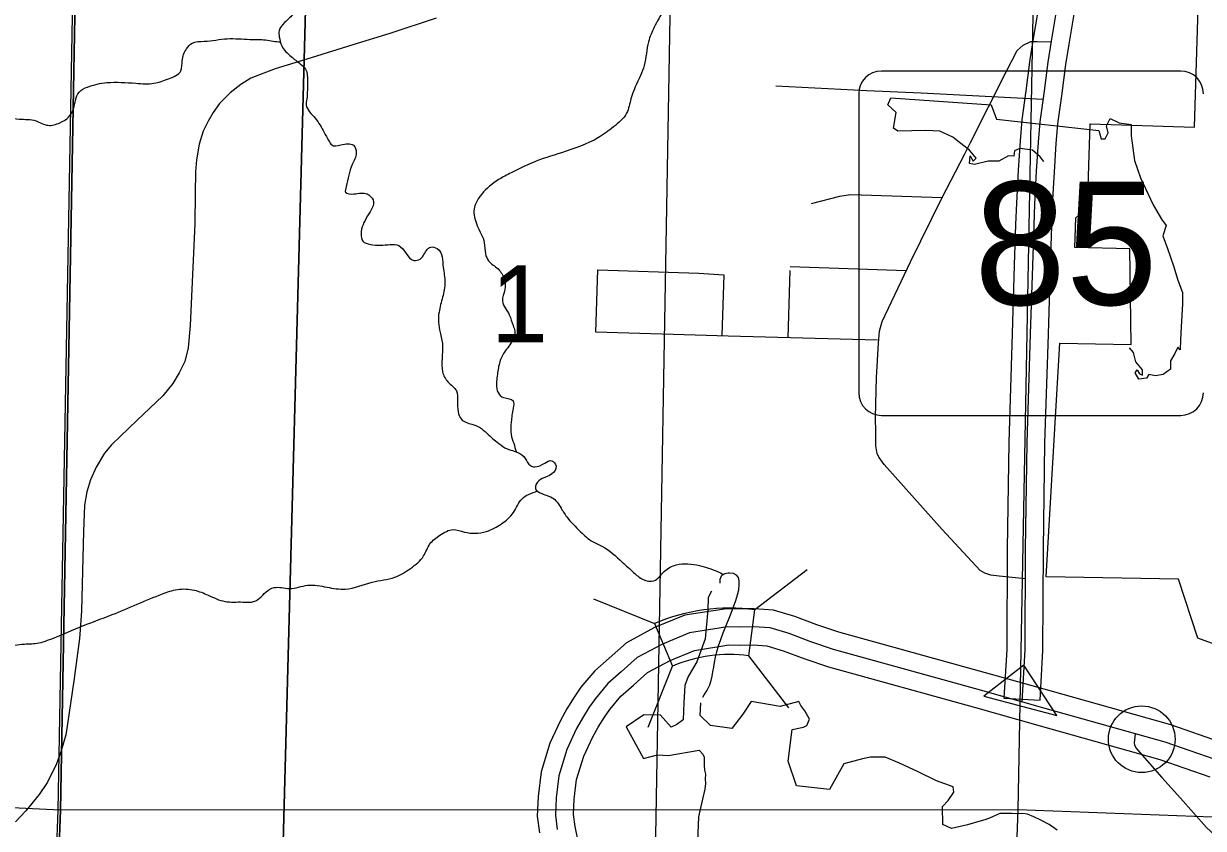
# Model space of a CAD drawing. Extents: x 1219626 to 1426462, y 456797 to 752399.
# Drawn here: x 1335300 to 1341804, y 558376 to 562817 of the extents above; entities that cross this region are included whole.
import ezdxf

# ---------------------------------------------------------------- set-up
doc = ezdxf.new("R2010")
doc.units = 0
for name, color, linetype in [('Bridges', 7, 'Continuous'), ('Cities Incorporated Area', 7, 'Continuous'), ('City Streets', 7, 'Continuous'), ('County Routes Highway Center Lines', 7, 'Continuous'), ('Lakes and Ponds', 7, 'Continuous'), ('Local Roads Paved', 7, 'Continuous'), ('Masks', 7, 'Continuous'), ('Narrow River Creek and Branch and Slough', 7, 'Continuous'), ('Quad Borders', 7, 'Continuous'), ('Roadshilelds State Highways', 7, 'Continuous'), ('Section Lines', 7, 'Continuous'), ('Section Numbers', 7, 'Continuous'), ('State Route Divided Highway Outline and Fill', 7, 'Continuous'), ('State Routes Highway Center Lines', 7, 'Continuous'), ('Town Centers', 7, 'Continuous')]:
    doc.layers.add(name, color=color, linetype=linetype)

msp = doc.modelspace()

# ---------------------------------------------------------------- linework, layer by layer
at = {"layer": 'Bridges'}
for p, q in [((1339619.3, 559802.2), (1339331.7, 559582.3)), ((1338441.4, 559642.3), (1338777.2, 559507)), ((1339297.9, 559328.5), (1339331.7, 559582.3)), ((1338777.2, 559507), (1338877.5, 559271.5)), ((1338742.3, 558935.7), (1338877.5, 559271.5)), ((1339517.7, 559041), (1339297.5, 559329))]:
    msp.add_line(p, q, dxfattribs=at)
for radius, start in [(1058.1, 82.39651), (802.1, 82.3965)]:
    msp.add_arc((1339191.7, 558533.5), radius, start, 113.0623, dxfattribs=at)
at = {"layer": 'Cities Incorporated Area'}
for p, q in [((1335502.8, 558477.2), (1335600, 563855.2)), ((1336878.8, 563829.6), (1336698, 557067.3)), ((1336698.5, 557067.8), (1336878.8, 563829.6)), ((1335325.9, 553216.6), (1335502.8, 558477.2))]:
    msp.add_line(p, q, dxfattribs=at)
at = {"layer": 'City Streets'}
for p, q in [((1339523.3, 561453.5), (1339512.6, 561083.8)), ((1340165, 561452), (1339526.7, 561474))]:
    msp.add_line(p, q, dxfattribs=at)
for points in [[(1340919, 562397.1), (1340247.7, 562431.9), (1339947.7, 562446.4), (1339447.4, 562471.1)], [(1340007.3, 561070), (1339183.2, 561093), (1338453.7, 561114.3), (1338465.6, 561458.7), (1339023, 561439.1), (1339161.1, 561430.5), (1339148.3, 561095.6)]]:
    msp.add_lwpolyline(points, dxfattribs=at)
at = {"layer": 'County Routes Highway Center Lines'}
msp.add_lwpolyline([(1341427.9, 558898.7), (1341421.7, 558848.5), (1341424.1, 558837.3), (1341432.3, 558820.8), (1341454.6, 558795.1), (1341575.9, 558656.9), (1341678.8, 558543.8), (1341820.4, 558382.3), (1341864.6, 558340.6)], dxfattribs=at)
at = {"layer": 'Lakes and Ponds'}
for points in [[(1339091.4, 559685.1), (1339073.8, 559650.7), (1339071.3, 559581.4), (1339057.4, 559423), (1339012.1, 559295.7), (1338962.9, 559213.8), (1338945.3, 559164.2), (1338940.3, 559071), (1338935.3, 558975.8), (1338900.3, 558949), (1338869, 558935), (1338811, 559000.4), (1338718.8, 559002.5), (1338622.3, 558937.1), (1338717.7, 558762.2), (1338793.8, 558782.6), (1338853.2, 558778), (1339025.1, 558808.9), (1339044.3, 558785.6), (1339051, 558769.7), (1339051.8, 558725.4), (1339054.3, 558697.9), (1339059.3, 558676.2), (1339057.7, 558650.3), (1339058.6, 558624.4), (1339054.8, 558593.7), (1339043.3, 558537.9), (1339020.2, 558440), (1339010.6, 558217.1)], [(1340998.5, 558367.6), (1340953, 558397.4), (1340907.4, 558421.1), (1340868.6, 558441), (1340834.9, 558454.8), (1340807.1, 558458.8), (1340777.4, 558456.8), (1340747.7, 558458.8), (1340682.3, 558458.8), (1340624.8, 558433), (1340599.1, 558423.1), (1340579.3, 558419.1), (1340504, 558395.4), (1340414.8, 558375.5), (1340367.2, 558397.3), (1340365.3, 558496.5), (1340397, 558530.2), (1340428.7, 558575.8), (1340424.5, 558605.8), (1340378.6, 558621.8), (1340333.4, 558639.2), (1340231.9, 558688.9), (1340129.6, 558737.1), (1340049.6, 558769.6), (1339969.2, 558768.7), (1339924.6, 558759.8), (1339822.1, 558733), (1339742.5, 558590.6), (1339561.1, 558612), (1339515.7, 558746.9), (1339537.2, 558922), (1339600.1, 558934.6), (1339617.8, 558944.7), (1339632.9, 558980), (1339606.4, 559025.4), (1339585, 559054.4), (1339573.7, 559075.8), (1339471.2, 559049.8), (1339310.6, 559076.6), (1339265.5, 559006.1), (1339204.9, 558928.5), (1339086.4, 558944.1), (1339028.8, 558999), (1339033, 559069.8)]]:
    msp.add_lwpolyline(points, dxfattribs=at)
msp.add_spline([(1339044.8, 559101.2), (1339072.5, 559146.5), (1339121.6, 559350.4), (1339192.2, 559784.8), (1339157.5, 559777), (1339145.6, 559767.3), (1339137.3, 559729.4)], degree=3, dxfattribs=at)
at = {"layer": 'Local Roads Paved'}
for points in [[(1337574.5, 562846.1), (1337319.3, 562761.9), (1337114.3, 562699), (1336884.7, 562628.4), (1336687.3, 562566.3), (1336552.1, 562515.2), (1336497.6, 562480.4), (1336438.1, 562434.4), (1336380.2, 562376.6), (1336344.5, 562326.4), (1336316.4, 562278.7), (1336289.2, 562222.6), (1336268, 562152), (1336252.6, 562064.8), (1336247.5, 561998.9), (1336245.4, 561879.4), (1336243.3, 561712.6), (1336217.8, 561150.4), (1336207.6, 561027.9), (1336188, 560953), (1336158.2, 560889.2), (1336122.5, 560830.5), (1336067.2, 560763.3), (1335923.4, 560626.4), (1335834.1, 560541.3), (1335784.8, 560492.8), (1335745.7, 560446), (1335699.7, 560369.5), (1335668.3, 560298.9), (1335647.8, 560233.4), (1335635.9, 560160.2), (1335630, 560013.9), (1335618.9, 559577.5), (1335611.3, 559472.1), (1335608.7, 559424.4), (1335578.9, 559203.3), (1335540.7, 558940.4), (1335532.2, 558892.8), (1335507.5, 558805.2), (1335481.1, 558732), (1335430.9, 558631.6), (1335385, 558564.4), (1335311.8, 558473.4), (1335255.7, 558413)], [(1340821.2, 559754.2), (1340678.3, 559768.2), (1340633.1, 559774.2), (1340599, 559785.3), (1340573.4, 559798.9), (1340363.8, 560024.8), (1340043.3, 560383.6), (1340016.1, 560422.8), (1340005.8, 560443.2), (1339997.3, 560486.7), (1339997.3, 560560.8), (1339995.6, 560645.2), (1340002.4, 560864.2), (1340012.7, 561052.6), (1340018.6, 561119.9), (1340032.3, 561173.6), (1340189.1, 561502.5), (1340362.1, 561852.8), (1340488.2, 562097.4), (1340519.7, 562161.3), (1340716.6, 562550.8), (1340778, 562667.6), (1340811.2, 562698.2), (1340852.1, 562717), (1340887.9, 562717.8), (1340963.9, 562715.5)], [(1340363.2, 561855), (1339974.3, 561869), (1339860.1, 561872.4), (1339798.7, 561863), (1339641.9, 561822.1)]]:
    msp.add_lwpolyline(points, dxfattribs=at)
at = {"layer": 'Masks'}
msp.add_lwpolyline([(1340813.9, 559277.2), (1340593.8, 559106.8), (1340996.7, 558998.5)], close=True, dxfattribs=at)
at = {"layer": 'Narrow River Creek and Branch and Slough'}
for points in [[(1339855.3, 565347.5), (1339772.3, 565167.6), (1339748.1, 565108.7), (1339748.1, 565025.7), (1339703.1, 564946.1), (1339651.2, 564845.8), (1339592.5, 564710.8), (1339557.9, 564607), (1339554.4, 564530.9), (1339557.9, 564427.1), (1339526.7, 564285.2), (1339516.4, 564209.1), (1339554.4, 564036.1), (1339575.2, 563911.5), (1339578.6, 563849.2), (1339547.5, 563773.1), (1339474.9, 563731.6), (1339395.3, 563672.7), (1339232.8, 563523.9), (1339132.5, 563402.8), (1339046, 563298.2), (1338976.9, 563149.4), (1338911.2, 563031.7), (1338828.2, 562889.8), (1338776.3, 562796.4), (1338745.2, 562716.8), (1338721, 562585.3), (1338700.2, 562530), (1338648.3, 562402), (1338624.1, 562322.4), (1338551.5, 562246.2), (1338468.5, 562187.4), (1338264.5, 562104.4), (1338105.4, 562049), (1337987.8, 561993.6), (1337918.6, 561955.6), (1337825.3, 561876), (1337811.4, 561857.4), (1337783.8, 561795.1), (1337801, 561701.6), (1337839.1, 561608.2), (1337846, 561545.9), (1337863.3, 561507.9), (1337915.2, 561462.9), (1337949.8, 561407.5), (1337953.2, 561348.7), (1337939.4, 561286.4), (1337977.4, 561210.3), (1337998.2, 561151.5), (1338008.5, 561120.3), (1337991.3, 561061.5), (1337946.3, 560995.8), (1337925.5, 560950.8), (1337911.7, 560881.6), (1337908.3, 560805.4), (1337915.2, 560781.2), (1337946.3, 560753.5), (1337998.2, 560736.2), (1337998.2, 560694.7), (1337987.8, 560618.6), (1337987.8, 560549.4), (1338001.6, 560500.9), (1338015.2, 560455.2)], [(1335840.5, 564610.3), (1335857.3, 564589.8), (1335939.2, 564567.5), (1336005, 564541.1), (1336047.8, 564472), (1336061, 564432.5), (1336100.5, 564399.5), (1336123.5, 564379.8), (1336143.3, 564343.6), (1336153.1, 564317.2), (1336182.7, 564294.2), (1336228.8, 564271.1), (1336253.9, 564259.1), (1336258.4, 564205.3), (1336225.5, 564152.6), (1336218.9, 564099.9), (1336231.4, 564063.5), (1336288.1, 563994.5), (1336370.3, 563984.6), (1336455.9, 563984.6), (1336479.4, 563980.5), (1336475.1, 563908.6), (1336432.9, 563801.4), (1336383.5, 563694.9), (1336409.8, 563625.7), (1336462.5, 563591.6), (1336557.9, 563540.1), (1336607.3, 563500.6), (1336600.7, 563441.3), (1336590.8, 563385.4), (1336584.2, 563319.2), (1336620.4, 563279.7), (1336706, 563246.7), (1336755.4, 563230.3), (1336788.3, 563190.8), (1336791.6, 563134.8), (1336791.6, 563075.5), (1336824.5, 563009.7), (1336833.9, 562989.6), (1336791.6, 562874.7), (1336738.9, 562822), (1336708.5, 562776.7), (1336709.3, 562743), (1336722.5, 562693.6), (1336775.1, 562634.3), (1336824.5, 562594.8), (1336854.1, 562565.1), (1336864, 562499.3), (1336860.7, 562400.5), (1336857.9, 562366.8), (1336906.8, 562295.1), (1336956.1, 562216.1), (1336982.4, 562170), (1336998.9, 562147), (1337048.3, 562147), (1337118.3, 562145.1), (1337133.8, 562104.2), (1337110.8, 562038.3), (1337077.9, 561916.5), (1337074.6, 561886.8), (1337120.7, 561877), (1337193.1, 561877), (1337226, 561844), (1337196.4, 561755.1), (1337160.2, 561656.3), (1337170, 561616.8), (1337211.3, 561598.4), (1337321.4, 561597.1), (1337368.5, 561591.9), (1337451.6, 561510.1), (1337485.5, 561517.1), (1337502.4, 561535.5), (1337543.9, 561583.7), (1337579.9, 561574.9), (1337613, 561471.7), (1337622.9, 561389.4), (1337609.7, 561307.1), (1337589.9, 561224.7), (1337586.7, 561168.8), (1337596.5, 561112.8), (1337609.5, 561042.7), (1337606.4, 560967.9), (1337609.7, 560895.5), (1337639.3, 560839.5), (1337685.4, 560790.1), (1337692, 560737.4), (1337695.3, 560674.9), (1337711.7, 560635.3), (1337770.9, 560605.7), (1337813.7, 560589.2), (1337853.2, 560556.3)], [(1333863.6, 560888.7), (1333905.1, 560954.5), (1333936.3, 561002.9), (1333991.6, 561051.4), (1334102.3, 561137.9), (1334147.2, 561172.5), (1334233.7, 561262.4), (1334330.5, 561366.2), (1334385.8, 561435.4), (1334396.2, 561473.5), (1334444.6, 561584.2), (1334493, 561660.4), (1334534.5, 561784.9), (1334569.1, 561847.2), (1334600.3, 561892.2), (1334659, 561919.9), (1334717.8, 561940.6), (1334766.3, 561992.5), (1334870, 562082.5), (1334935.7, 562144.8), (1334970.3, 562182.9), (1335098.3, 562259), (1335164, 562293.6), (1335274.6, 562290.1), (1335368, 562279.7), (1335433.7, 562255.5), (1335499.4, 562269.4), (1335547.8, 562300.5), (1335575.5, 562348.9), (1335585.9, 562393.9), (1335606.6, 562438.9), (1335651.6, 562466.6), (1335758.8, 562490.8), (1335917.9, 562487.4), (1336018.2, 562487.4), (1336097.7, 562511.6), (1336166.9, 562556.6), (1336173.8, 562611.9), (1336198, 562677.7), (1336229.1, 562708.8), (1336294.8, 562719.2), (1336422.8, 562733), (1336547.3, 562729.6), (1336633.7, 562726.1), (1336675.2, 562719.2), (1336714, 562715.9)], [(1337853.2, 560556.3), (1337919, 560500.3), (1337965.1, 560470.7), (1338024.3, 560450.9), (1338065.4, 560416.6), (1338093.5, 560378.5), (1338117.6, 560371.5), (1338172.4, 560391.7), (1338211.9, 560404.9), (1338235, 560375.2), (1338212, 560332), (1338159.3, 560306.1), (1338126.4, 560276.4), (1338121.8, 560251.6), (1338156, 560223.7), (1338220.4, 560196.6), (1338267.9, 560134.8), (1338304.1, 560082.2), (1338362.8, 560020.4), (1338429.1, 559963.6), (1338488.4, 559934), (1338600.3, 559845.1), (1338662.8, 559789.1), (1338715.4, 559749.6), (1338774.7, 559743), (1338833, 559795.3), (1338897.8, 559830), (1339026.1, 559826.7), (1339124.8, 559793.8), (1339158.6, 559777.7)], [(1333657.8, 557756.6), (1333695.9, 557888.1), (1333740.8, 558009.2), (1333768.5, 558081.9), (1333827.3, 558171.9), (1333889.5, 558268.7), (1333917.2, 558327.6), (1334010.6, 558462.5), (1334034.8, 558497.1), (1334103.9, 558559.4), (1334138.5, 558583.6), (1334176.6, 558628.6), (1334225, 558680.5), (1334259.6, 558708.2), (1334346, 558725.5), (1334543.1, 558715.1), (1334771.4, 558708.2), (1334871.7, 558729), (1334930.5, 558770.5), (1334992.7, 558888.1), (1335010, 558953.9), (1335061.9, 559047.3), (1335103.4, 559203), (1335124.1, 559279.1), (1335162.2, 559331), (1335203.7, 559369.1), (1335304, 559393.3), (1335383.5, 559400.2), (1335431.9, 559414.1), (1335608.3, 559486.8), (1335788.1, 559556), (1336064.8, 559670.1), (1336147.8, 559694.4), (1336241.2, 559690.9), (1336317.3, 559663.2), (1336410.6, 559628.6), (1336507.5, 559625.2), (1336555.9, 559625.2), (1336600.8, 559645.9), (1336635.4, 559680.5), (1336680.4, 559704.7), (1336765.1, 559700.2), (1336865.4, 559717.5), (1336972.6, 559707.1), (1337072.9, 559696.7), (1337221.6, 559734.8), (1337346.1, 559762.5), (1337432.6, 559810.9), (1337505.2, 559880.1), (1337539.8, 559945.9), (1337595.1, 559994.3), (1337667.7, 560025.4), (1337730, 560011.6), (1337788.8, 560004.7), (1337851, 560015.1), (1337934, 560056.6), (1337999.7, 560118.9), (1338048.1, 560195), (1338082.7, 560219.2), (1338135.1, 560237.9)]]:
    msp.add_spline(points, degree=3, dxfattribs=at)
at = {"layer": 'Quad Borders'}
msp.add_line((1338658.1, 551109.9), (1339455.3, 596564.9), dxfattribs=at)
at = {"layer": 'Roadshilelds State Highways'}
for p, q in [((1341679.2, 562554.9), (1340029.2, 562554.9)), ((1339904.2, 562429.9), (1339904.2, 560779.9)), ((1340029.2, 560654.9), (1341679.2, 560654.9))]:
    msp.add_line(p, q, dxfattribs=at)
for points in [[(1340923.8, 562055.8), (1340904.1, 562081.2), (1340861.3, 562117.4), (1340792.1, 562127.3), (1340762.4, 562114.1), (1340759.1, 562084.5), (1340729.4, 562087.7), (1340676.7, 562058.1), (1340617.3, 562058.1), (1340541.5, 562038.3), (1340515.1, 562044.9), (1340518.4, 562087.7), (1340534.9, 562058.1), (1340551.4, 562074.6), (1340515.1, 562117.4), (1340459.1, 562160.3), (1340422.8, 562190), (1340350.3, 562223), (1340274.5, 562226.3), (1340119.6, 562223), (1340096.5, 562239.5), (1340109.7, 562325.2), (1340063.5, 562368.1), (1340080, 562407.7)], [(1340080, 562407.7), (1340633.8, 562368.1), (1340663.5, 562288.9), (1341227.2, 562226.3), (1341240.4, 562180.1), (1341263.4, 562180.1), (1341279.9, 562213.1), (1341270, 562252.7), (1341289.8, 562292.2), (1341339.3, 562269.2), (1341405.2, 562259.3), (1341405.2, 562196.6), (1341425, 562061.4), (1341457.9, 561965.7), (1341527.2, 561817.3), (1341573.3, 561738.1), (1341599.7, 561701.9), (1341579.9, 561645.8), (1341606.3, 561576.5), (1341639.2, 561480.9), (1341662.3, 561401.7), (1341688.7, 561332.4), (1341688.7, 561269.8), (1341682.1, 561144.4), (1341678.8, 561071.9), (1341675.5, 561015.8), (1341662.3, 561032.3), (1341645.8, 560996), (1341622.8, 560956.4), (1341622.8, 560910.3), (1341583.2, 560880.6), (1341540.3, 560874), (1341504.1, 560880.6), (1341490.9, 560860.8), (1341448, 560854.2), (1341428.3, 560890.5), (1341438.2, 560907), (1341451.3, 560883.9), (1341467.8, 560877.3), (1341467.8, 560907), (1341431.6, 560949.8), (1341418.4, 561002.6), (1341395.9, 561027.2)]]:
    msp.add_lwpolyline(points, dxfattribs=at)
for centre, start, end in [((1340029.2, 562429.9), 90, 180), ((1341679.2, 562429.9), 0, 90), ((1340029.2, 560779.9), 180, 270), ((1341679.2, 560779.9), 270, 0)]:
    msp.add_arc(centre, 125, start, end, dxfattribs=at)
at = {"layer": 'Section Lines'}
for p, q in [((1335600, 563855.2), (1335502.8, 558477.2)), ((1340881.1, 563749.3), (1340781.8, 558478.9)), ((1335502.8, 558477.2), (1330242.5, 558716.8)), ((1335502.8, 558477.2), (1335325.9, 553216.6)), ((1340781.8, 558478.9), (1335502.8, 558477.2)), ((1340781.8, 558478.9), (1340580.1, 553131.9)), ((1345699.4, 558291.2), (1340781.8, 558478.9))]:
    msp.add_line(p, q, dxfattribs=at)
at = {"layer": 'State Route Divided Highway Outline and Fill'}
msp.add_line((1340704.5, 559095), (1340904.2, 559083.6), dxfattribs=at)
for points in [[(1340907.9, 562983), (1340865.7, 562734.9), (1340848, 562618.8), (1340824.6, 562445.2), (1340802.9, 562285.3), (1340793.9, 562169.3), (1340783.1, 562008), (1340773.3, 561825.3), (1340768.4, 561708.7), (1340761.6, 561484.1), (1340750, 561107.7), (1340730.6, 560506.3), (1340721.8, 559918.8), (1340719.9, 559364), (1340704.5, 559095)], [(1340904.2, 559083.6), (1340919.8, 559358), (1340921.8, 559917), (1340930.5, 560501.6), (1340949.9, 561101.4), (1340961.5, 561477.9), (1340968.3, 561701.5), (1340973.1, 561815.8), (1340982.7, 561996), (1340993.3, 562154.9), (1341001.8, 562264), (1341022.8, 562418.4), (1341045.9, 562590.3), (1341063.2, 562703.1), (1341104.4, 562946)], [(1341898.8, 558852.6), (1341623.9, 558947.4), (1340958.5, 559135), (1340602.5, 559235.2), (1339795, 559460), (1339673.7, 559500.4), (1339551.4, 559545.7), (1339434.3, 559581.2), (1339327, 559588.5), (1339249.2, 559587.4), (1339174.2, 559588.6), (1338944.4, 559552), (1338778.6, 559484.1), (1338623.8, 559400.9), (1338528.4, 559315.9), (1338449.1, 559245.5), (1338372.5, 559155), (1338334.9, 559101), (1338294.7, 559036.1), (1338259.5, 558972.5), (1338200.7, 558847.2), (1338152.3, 558687.9), (1338136.2, 558553.2), (1338131.4, 558444.7), (1338143.5, 558352.7)], [(1338356.1, 558316.1), (1338340.8, 558386.9), (1338332, 558453.5), (1338335.6, 558537), (1338348.7, 558646.5), (1338387.9, 558775.3), (1338437.7, 558881.6), (1338467.2, 558934.9), (1338502.1, 558991), (1338531.3, 559033), (1338592.5, 559105.4), (1338661.3, 559166.4), (1338739.2, 559235.9), (1338864.1, 559302.9), (1338998.8, 559358.1), (1339188.5, 559388.3), (1339249.1, 559387.4), (1339321.6, 559388.4), (1339398, 559383.2), (1339487.5, 559356.1), (1339607.3, 559311.7), (1339736.5, 559268.6), (1340548.6, 559042.6), (1340904.3, 558942.4), (1341564.1, 558756.4), (1341840.2, 558661.3)]]:
    msp.add_lwpolyline(points, dxfattribs=at)
at = {"layer": 'State Routes Highway Center Lines'}
for p, q in [((1335585, 563855.8), (1335487.8, 558477.9)), ((1341755.8, 562246), (1341798.8, 563723.1)), ((1341166, 561801.3), (1341179.5, 562262.8)), ((1341179.5, 562262.8), (1341755.8, 562246)), ((1341095.7, 561580.5), (1341100.5, 561744.3)), ((1341100.5, 561744.3), (1341166, 561801.3)), ((1341397.8, 561574.8), (1341095.7, 561580.5)), ((1341406.5, 561045.9), (1341397.8, 561574.8)), ((1340937.8, 559764.9), (1341011.9, 561053.3)), ((1341011.9, 561053.3), (1341406.5, 561045.9)), ((1341667.6, 559751.2), (1340937.8, 559764.9)), ((1341772.7, 559425.1), (1341667.6, 559751.2)), ((1341957.9, 559359.1), (1341772.7, 559425.1)), ((1335487.8, 558477.9), (1335310.6, 553216.2))]:
    msp.add_line(p, q, dxfattribs=at)
for points in [[(1341006.1, 562964.5), (1340964.4, 562719), (1340947, 562604.5), (1340923.7, 562431.8), (1340902.3, 562274.7), (1340893.6, 562162.1), (1340882.9, 562002), (1340873.2, 561820.6), (1340868.4, 561705.1), (1340861.6, 561481), (1340849.9, 561104.5), (1340830.5, 560504), (1340821.8, 559917.9), (1340819.9, 559361), (1340803.5, 559074.7)], [(1341869.5, 558756.9), (1341594, 558851.9), (1340931.4, 559038.7), (1340575.5, 559138.9), (1339765.7, 559364.3), (1339640.5, 559406), (1339519.5, 559450.9), (1339416.1, 559482.2), (1339324.3, 559488.5), (1339249.2, 559487.4), (1339181.3, 559488.5), (1338971.6, 559455.1), (1338821.3, 559393.5), (1338681.5, 559318.4), (1338594.9, 559241.1), (1338520.8, 559175.4), (1338451.9, 559094), (1338418.5, 559046), (1338380.9, 558985.5), (1338348.6, 558927), (1338294.3, 558811.2), (1338250.5, 558667.2), (1338235.9, 558545.1), (1338231.7, 558449.1), (1338242.2, 558369.8)]]:
    msp.add_lwpolyline(points, dxfattribs=at)
at = {"layer": 'Town Centers'}
msp.add_circle((1341464.2, 558868.3), 184, dxfattribs=at)

# ---------------------------------------------------------------- texts
at = {"layer": 'Roadshilelds State Highways'}
msp.add_text('85', height=680, dxfattribs=at).set_placement((1340540.5, 561264.9))
at = {"layer": 'Section Numbers'}
msp.add_text('1', height=425, rotation=0.0003, dxfattribs=at).set_placement((1337875, 561058.5))

doc.saveas('drawing.dxf')
